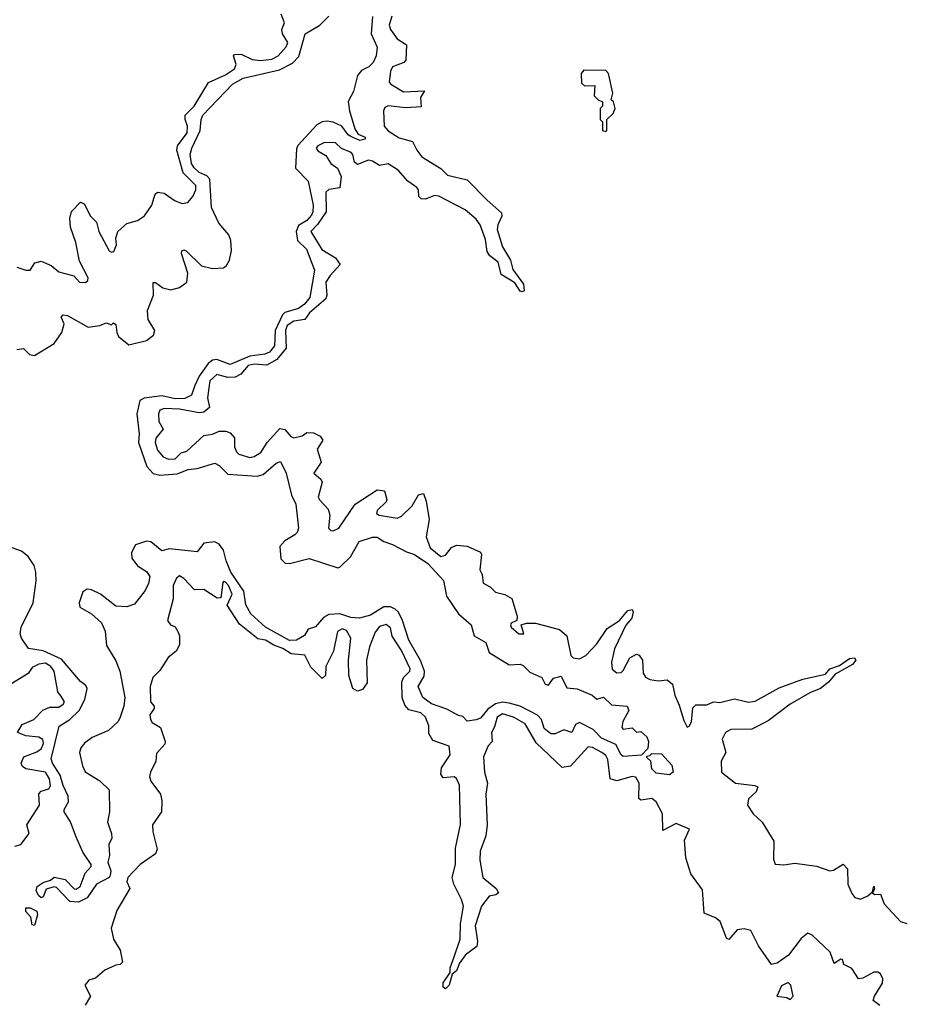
# Model space of a CAD drawing. Extents: x 2472589 to 2662339, y 701009 to 849030.
# Tile 370 of 406: x 2628168 to 2632199, y 750528 to 755009. Entities that reach past the tile are written whole.
import ezdxf

# ---------------------------------------------------------------- set-up
doc = ezdxf.new("R2010")
doc.units = 0

msp = doc.modelspace()

# ---------------------------------------------------------------- linework, layer by layer
at = {"layer": '0CON05XD'}
for points in [[(2629773.9, 755023.9), (2629766.7, 754945), (2629794.1, 754884.1), (2629790, 754845), (2629777.1, 754815), (2629756, 754795), (2629722.7, 754777.3), (2629704.4, 754755), (2629687.3, 754682.7), (2629663.3, 754636.7), (2629668.2, 754595), (2629692.4, 754512.4), (2629707.5, 754487.5), (2629740, 754475), (2629740, 754465), (2629715, 754460), (2629675, 754477.5), (2629662.9, 754485), (2629634, 754525), (2629595, 754543.1), (2629567, 754547), (2629545, 754544.5), (2629519.8, 754530.2), (2629433.3, 754436.7), (2629428, 754422), (2629422.8, 754332.8), (2629481.1, 754275), (2629503.2, 754165), (2629502.1, 754135), (2629495, 754119.4), (2629475, 754095.4), (2629437.3, 754072.7), (2629425.3, 754045), (2629432.1, 754005), (2629472.7, 753965), (2629508.7, 753868.7), (2629487.7, 753745), (2629463.6, 753715), (2629436.7, 753695), (2629375, 753676.2), (2629363.9, 753666.1), (2629330.3, 753595), (2629326.7, 753525), (2629305, 753496.2), (2629282.6, 753487.4), (2629215, 753477.6), (2629125, 753440.6), (2629065, 753463.2), (2629045, 753459.6), (2629025.7, 753444.3), (2628983.8, 753386.2), (2628965.3, 753345), (2628949.2, 753300.8), (2628919.2, 753285), (2628875, 753283.3), (2628815, 753297.4), (2628733.5, 753286.5), (2628714, 753276), (2628700.9, 753215), (2628710.8, 753125), (2628708.6, 753085), (2628746.3, 752976.3), (2628774.7, 752944.7), (2628805, 752936.4), (2628885, 752942.1), (2628935, 752962.9), (2628975, 752967.3), (2629055, 752990.8), (2629075, 752980.8), (2629115, 752940.5), (2629248.5, 752931.5), (2629275, 752938.9), (2629335, 752991.4), (2629355, 752998), (2629380.5, 752945), (2629404.2, 752845), (2629424.4, 752805), (2629436.2, 752695), (2629430, 752675), (2629420, 752665), (2629375, 752638.1), (2629351.2, 752611.2), (2629355.4, 752555.4), (2629376, 752536), (2629395, 752534.7), (2629485, 752557.6), (2629615, 752514.6), (2629625, 752517.9), (2629673.5, 752565), (2629713.3, 752635), (2629774, 752654), (2629795, 752653.8), (2629825, 752633.8), (2629865, 752621.2), (2629927.5, 752587.5), (2629965, 752574.6), (2630024.5, 752535), (2630097.3, 752457.3), (2630109.6, 752385), (2630164.3, 752305), (2630222.9, 752255), (2630235.7, 752205.7), (2630290, 752175), (2630305, 752130), (2630395, 752072.5), (2630445, 752076), (2630459.7, 752069.7), (2630490, 752040), (2630543.8, 752015), (2630560, 751985), (2630575, 751980), (2630597.7, 752012.3), (2630632.3, 752022.3), (2630658, 751968), (2630705, 751963.8), (2630772.5, 751935), (2630795, 751917.5), (2630825, 751926.7), (2630860.8, 751890.8), (2630932.5, 751885), (2630940, 751865), (2630912.5, 751815), (2630908.3, 751788.3), (2630915, 751780), (2630955, 751786.7), (2630975, 751767.5), (2630995, 751770), (2631022.5, 751745), (2631030, 751725), (2631027, 751693), (2630997.5, 751662.5), (2630915, 751656.7), (2630905, 751663.3), (2630880.8, 751710.8), (2630815, 751740), (2630778.5, 751778.5), (2630715, 751810.8), (2630698.1, 751801.9), (2630680, 751765), (2630645, 751776.7), (2630605, 751758.8), (2630585, 751758.8), (2630555, 751783.3), (2630542, 751825), (2630524.4, 751844.4), (2630445, 751884.4), (2630395, 751899.5), (2630365, 751903.2), (2630333.8, 751896.2), (2630299.1, 751870.9), (2630265, 751831.2), (2630245, 751823.3), (2630205, 751816.7), (2630185, 751837.5), (2630165, 751842), (2630112, 751872), (2630042, 751895), (2630002.5, 751925), (2629982, 751975), (2630008.3, 752021.7), (2630009.4, 752045), (2629992.5, 752092.5), (2629938.2, 752185), (2629908.8, 752278.8), (2629890.5, 752315), (2629877.1, 752327.1), (2629855, 752337.5), (2629825, 752337.2), (2629765, 752300), (2629713.9, 752286.1), (2629675, 752288.9), (2629625, 752305.4), (2629575, 752302.9), (2629550.7, 752289.3), (2629513.6, 752246.4), (2629480, 752235), (2629463.6, 752206.4), (2629427.5, 752185), (2629395, 752184.6), (2629285.7, 752245), (2629220, 752305), (2629196.2, 752346.2), (2629188.4, 752408.4), (2629129.3, 752495), (2629106.7, 752546.7), (2629095.5, 752595), (2629075, 752623.1), (2629055, 752633.5), (2629005, 752626.7), (2628975, 752587.5), (2628848.8, 752601.2), (2628815, 752592.5), (2628765, 752633.3), (2628745, 752636.2), (2628695, 752618.8), (2628676.7, 752585), (2628678.3, 752558.3), (2628703.6, 752523.6), (2628745, 752497.5), (2628760, 752475), (2628753.8, 752443.8), (2628738.5, 752411.5), (2628690.3, 752349.7), (2628655, 752337.5), (2628605, 752340.8), (2628534.7, 752394.7), (2628495, 752414.6), (2628475, 752418.2), (2628454.3, 752405.7), (2628437.7, 752355), (2628441.5, 752335), (2628494.4, 752305), (2628540, 752265), (2628556.3, 752226.3), (2628561.9, 752161.9), (2628605, 752091.9), (2628622.8, 752045), (2628646.2, 751925), (2628641.2, 751885), (2628624.5, 751835), (2628615.4, 751814.6), (2628572.5, 751775), (2628497.5, 751742.5), (2628462.8, 751717.2), (2628445.4, 751695), (2628440, 751675), (2628452.9, 751612.9), (2628466.2, 751586.2), (2628532, 751545), (2628574.1, 751504.1), (2628576.2, 751405), (2628567.3, 751357.3), (2628586, 751305), (2628586.2, 751285), (2628574, 751255), (2628576.1, 751206.1), (2628568.6, 751175), (2628582.5, 751135), (2628580, 751115), (2628574.4, 751105.6), (2628517.5, 751075), (2628475, 751012.5), (2628435, 750993.8), (2628396.4, 750996.4), (2628335, 751060), (2628325, 751063.3), (2628288.3, 751051.7), (2628275, 751017.5), (2628265, 751013.3), (2628255, 751022.5), (2628242.5, 751045), (2628247.5, 751065), (2628275, 751082.5), (2628307, 751093), (2628325, 751107.5), (2628375, 751095.8), (2628415, 751053.3), (2628425, 751052.5), (2628442.5, 751065), (2628466.2, 751125), (2628492.5, 751155), (2628493.3, 751165), (2628455, 751221.2), (2628423.2, 751293.2), (2628398.2, 751358.2), (2628370, 751405), (2628370, 751415), (2628390.4, 751449.6), (2628388.7, 751475), (2628365, 751524.3), (2628351.2, 751571.2), (2628317.3, 751625), (2628311.2, 751645), (2628346.5, 751793.5), (2628395, 751824.6), (2628438.5, 751865), (2628463.8, 751916.2), (2628474.1, 751965), (2628468.5, 751978.5), (2628445, 751998.1), (2628358.5, 752098.5), (2628275, 752137.2), (2628207.3, 752147.3), (2628175.6, 752195), (2628169.4, 752215), (2628173.8, 752245), (2628228.4, 752355), (2628242.6, 752455), (2628241.2, 752495), (2628233.1, 752525), (2628206.3, 752566.3), (2628175, 752590), (2628134, 752605)], [(2628155, 753508.5), (2628185, 753512.5), (2628212, 753485), (2628235, 753481.1), (2628323.8, 753535), (2628360, 753585), (2628369.2, 753625), (2628356.7, 753655), (2628365, 753666.7), (2628385, 753662.5), (2628479.3, 753609.3), (2628532.3, 753617.7), (2628560.5, 753629.5), (2628585, 753621.2), (2628595, 753630), (2628605, 753622.5), (2628609.4, 753585), (2628617.6, 753567.6), (2628665, 753530), (2628745, 753549.5), (2628776, 753574), (2628782.5, 753595), (2628752.2, 753645), (2628750, 753685), (2628776.4, 753755), (2628775, 753812.5), (2628785, 753813.8), (2628818.4, 753788.4), (2628855, 753780), (2628895, 753790.4), (2628927.9, 753815), (2628932.5, 753855), (2628903.3, 753945), (2628905, 753957.5), (2628915, 753962.5), (2628925, 753956.7), (2628995, 753889.2), (2629045, 753877.5), (2629095, 753879.5), (2629108.9, 753891.1), (2629122.2, 753915), (2629131.3, 753958.7), (2629129, 754005), (2629119.4, 754029.4), (2629073.7, 754083.7), (2629040.4, 754155), (2629032.9, 754282.9), (2629018.7, 754298.7), (2628985, 754314.1), (2628961.2, 754335), (2628949.3, 754355), (2628944, 754395), (2628950.4, 754425), (2628989.2, 754505), (2628993.2, 754555), (2629000.8, 754575), (2629136.9, 754715), (2629185, 754743.8), (2629349.4, 754780.6), (2629408.7, 754811.3), (2629437.9, 754842.1), (2629467.1, 754945), (2629534, 754985), (2629574.4, 755025.6)], [(2629861.1, 755025), (2629848.9, 754985), (2629855, 754964), (2629885, 754922.5), (2629928.8, 754895), (2629925.8, 754825), (2629916.2, 754813.8), (2629865, 754794), (2629855.6, 754775), (2629848.8, 754725), (2629856.2, 754715), (2629915, 754681.5), (2630010, 754685), (2629992, 754655), (2629995, 754612.5), (2629925, 754607.5), (2629845, 754616.5), (2629829.7, 754610.3), (2629822.9, 754595), (2629826.5, 754525), (2629845, 754503.6), (2629895, 754471.5), (2629956.2, 754455), (2629974.5, 754415), (2629997.8, 754385), (2630085, 754332.2), (2630115, 754301.5), (2630205, 754280), (2630295, 754187.1), (2630360.7, 754130.7), (2630362.2, 754115), (2630343.6, 754075), (2630340.9, 754055), (2630364.4, 753975), (2630401.4, 753915), (2630412.1, 753872.1), (2630461.1, 753805), (2630464, 753776), (2630455, 753770), (2630445, 753774.2), (2630422, 753812), (2630359.1, 753849.1), (2630345.3, 753905.3), (2630308.1, 753935), (2630294.6, 753955), (2630288.1, 754008.1), (2630263.8, 754075), (2630245, 754101.5), (2630195, 754144.6), (2630075, 754206.1), (2630055, 754208.8), (2630015, 754193.1), (2629994.5, 754194.5), (2629984.5, 754204.5), (2629982.5, 754235), (2629975.8, 754245.8), (2629934.8, 754274.8), (2629889.6, 754325), (2629845, 754352.9), (2629805, 754345.6), (2629774, 754365), (2629755, 754369.6), (2629705, 754350), (2629690.9, 754360.9), (2629684.3, 754395), (2629675.8, 754405), (2629632.5, 754422.5), (2629605, 754449.2), (2629555, 754450), (2629524.2, 754435.8), (2629517.5, 754425), (2629525, 754412.5), (2629561.7, 754391.7), (2629583.8, 754355), (2629614.2, 754334.2), (2629631.2, 754295), (2629625, 754243.3), (2629575, 754236.2), (2629561.2, 754225), (2629562.1, 754135), (2629523, 754077), (2629492.5, 754045), (2629542.6, 753962.6), (2629604.3, 753925), (2629626.2, 753895), (2629580.4, 753845), (2629561.5, 753815), (2629565.5, 753755), (2629561.1, 753738.9), (2629487.1, 753675), (2629465.8, 753644.2), (2629415, 753637.9), (2629385, 753617.5), (2629377.1, 753595), (2629379.7, 753515), (2629337.9, 753462.1), (2629292.8, 753437.2), (2629235, 753440.8), (2629206.9, 753435), (2629174.1, 753395.9), (2629147.6, 753382.4), (2629115, 753381.5), (2629065, 753394.4), (2629032.9, 753365), (2629022, 753288), (2629030.8, 753245), (2629005, 753223.3), (2628985, 753220.5), (2628895, 753237.1), (2628825, 753239.2), (2628805, 753232.5), (2628798.8, 753215), (2628800.7, 753180.7), (2628821.2, 753145), (2628787.1, 753105), (2628784.4, 753085), (2628795, 753050), (2628820.5, 753020.5), (2628845, 753008.8), (2628875, 753011.2), (2628902.2, 753037.8), (2628928, 753045), (2629005, 753116.2), (2629045, 753122.5), (2629075, 753136.2), (2629105.9, 753135.9), (2629125, 753128.8), (2629145.6, 753105.6), (2629144.6, 753065), (2629155, 753042), (2629165, 753032.5), (2629215, 753017.5), (2629235, 753021.4), (2629265, 753040), (2629294.7, 753085.3), (2629351.2, 753148.8), (2629375, 753143.8), (2629401.7, 753111.7), (2629415, 753106), (2629452.5, 753115), (2629475, 753130), (2629505, 753128.8), (2629535, 753113.3), (2629546.7, 753095), (2629522, 753055), (2629539.2, 752995), (2629506.7, 752945), (2629537.7, 752917.7), (2629543.8, 752905), (2629526.1, 752836.1), (2629533, 752823), (2629572, 752782), (2629579.2, 752755), (2629573.8, 752695), (2629584.1, 752684.1), (2629595, 752683.3), (2629620, 752695), (2629695, 752804.4), (2629795, 752870), (2629827.5, 752865), (2629838.8, 752825), (2629835.7, 752814.3), (2629795, 752776.2), (2629792, 752762), (2629804.4, 752754.4), (2629885, 752740.8), (2629905, 752750), (2629953.6, 752796.4), (2629983, 752847), (2630005, 752852.5), (2630017.9, 752817.9), (2630031.2, 752735), (2630017.1, 752655), (2630035.7, 752605), (2630085, 752565.8), (2630105, 752572.5), (2630132.5, 752607.5), (2630155, 752618.2), (2630203.8, 752613.8), (2630265, 752585.8), (2630270, 752575), (2630261.9, 752505), (2630272, 752485), (2630277.5, 752445), (2630308.3, 752428.3), (2630333.9, 752403.9), (2630375, 752393.3), (2630407.5, 752375), (2630432.5, 752295)], [(2629360, 754965), (2629373.3, 754995), (2629357.5, 755035)], [(2628155, 753883.3), (2628195, 753870), (2628215, 753870), (2628236.7, 753903.3), (2628265, 753910), (2628311.2, 753891.2), (2628345, 753862), (2628413.3, 753843.3), (2628440, 753815), (2628467, 753813), (2628477.7, 753822.3), (2628478.8, 753835), (2628440.3, 753910.3), (2628422.5, 753995), (2628399.2, 754065), (2628396.2, 754105), (2628403.8, 754136.2), (2628445, 754178.8), (2628460.5, 754170.5), (2628490, 754115), (2628517.5, 754087.5), (2628528.5, 754045), (2628575, 753958), (2628585, 753951.2), (2628596, 753954), (2628608.6, 753985), (2628605.7, 754015), (2628614.4, 754045.6), (2628655, 754081.2), (2628704.2, 754095.8), (2628735, 754116.2), (2628769.4, 754165), (2628784.3, 754215), (2628795, 754224), (2628825, 754220), (2628875.4, 754185.4), (2628907.5, 754172.5), (2628932.3, 754177.7), (2628955, 754204), (2628969.6, 754235), (2628970, 754255), (2628911.7, 754311.7), (2628882.4, 754415), (2628885.4, 754435), (2628930.3, 754495), (2628931.8, 754525), (2628920.4, 754555), (2628920, 754575), (2628961.8, 754615), (2629026.2, 754723.8), (2629105, 754758.2), (2629145.4, 754785), (2629153.1, 754805), (2629140, 754845), (2629145, 754851.2), (2629175, 754852.5), (2629225, 754828.2), (2629263.1, 754823.1), (2629315, 754828.9), (2629344.4, 754845), (2629380.8, 754885), (2629388, 754905), (2629364, 754945), (2629360, 754965)], [(2630835, 754500), (2630840, 754505), (2630840, 754555), (2630868.3, 754581.7), (2630877.5, 754605), (2630870, 754635), (2630860, 754645), (2630867.5, 754675), (2630847.5, 754765), (2630835, 754777.5), (2630735, 754780), (2630722.5, 754765), (2630725, 754720), (2630738.3, 754708.3), (2630785, 754710), (2630783, 754663), (2630800, 754645), (2630820, 754635), (2630820, 754615), (2630810, 754605), (2630810, 754555), (2630820, 754545), (2630820, 754505), (2630835, 754500)], [(2629066.2, 752376.2), (2629005, 752415.7), (2628962.5, 752415), (2628915, 752466.2), (2628895, 752477.5), (2628881.7, 752468.3), (2628866.7, 752435), (2628866.1, 752373.9), (2628840, 752275), (2628853.3, 752255), (2628875.9, 752245.9), (2628888, 752225), (2628894.2, 752205), (2628894.3, 752165), (2628880, 752135), (2628843, 752107), (2628805, 752047.5), (2628774.2, 752015.8), (2628761.2, 751975), (2628763.3, 751905), (2628780, 751885), (2628780, 751875), (2628760, 751845), (2628763.3, 751825), (2628770.7, 751810.7), (2628808.3, 751788.3), (2628830, 751725), (2628828.3, 751711.7), (2628790.5, 751669.5), (2628787.1, 751635), (2628762.5, 751585), (2628758.9, 751565), (2628763.8, 751543.8), (2628808.6, 751485), (2628814.5, 751455), (2628812.5, 751405), (2628771.4, 751345), (2628773.4, 751313.4), (2628794, 751235), (2628785, 751213.8), (2628715.4, 751164.6), (2628660.5, 751105), (2628655.5, 751085), (2628669.2, 751055), (2628610.3, 750955), (2628584.6, 750875), (2628594.7, 750824.7), (2628624.4, 750775), (2628635, 750720), (2628625, 750710), (2628605, 750706.7), (2628555, 750683.3), (2628512, 750648), (2628481.7, 750638.3), (2628463.3, 750615), (2628490, 750565), (2628466.2, 750525)], [(2632083, 750523), (2632052.7, 750545), (2632057.9, 750565), (2632094.1, 750625), (2632096.6, 750645), (2632085, 750667.1), (2632074.1, 750674.1), (2632055, 750674), (2632005, 750647.1), (2631985, 750644.3), (2631955, 750690.9), (2631919.5, 750709.5), (2631912.5, 750732.5), (2631905, 750733.3), (2631875, 750713.3), (2631856.2, 750766.2), (2631775, 750843.1), (2631755, 750852.2), (2631725, 750828.5), (2631667.5, 750752.5), (2631615, 750715.4), (2631589.1, 750709.1), (2631529.8, 750795), (2631495, 750863.5), (2631465, 750871.3), (2631432.8, 750867.2), (2631395, 750823.8), (2631385, 750830), (2631355.5, 750905.5), (2631335, 750921.6), (2631283, 750943), (2631275, 751048.8), (2631222.2, 751122.2), (2631199.4, 751195), (2631193.3, 751275), (2631216.7, 751325), (2631155, 751351.2), (2631095, 751320), (2631093.1, 751395), (2631065, 751449.5), (2631045, 751465.5), (2630995, 751458), (2630986.2, 751465), (2630987.5, 751535), (2630971.5, 751561.5), (2630955, 751564.6), (2630885.4, 751545.4), (2630854.6, 751554.6), (2630845, 751642), (2630835, 751660.5), (2630817.8, 751675), (2630775, 751696.9), (2630755, 751700.5), (2630675, 751612.5), (2630636.7, 751606.7), (2630519, 751719), (2630468.2, 751805), (2630415, 751834.7), (2630365, 751850.6), (2630340.3, 751835), (2630328.9, 751791.1), (2630314.6, 751765), (2630318.6, 751725), (2630299.6, 751705), (2630279.2, 751655), (2630283.4, 751585), (2630296.2, 751535), (2630289.4, 751485), (2630294.7, 751344.7), (2630288.8, 751295), (2630264.2, 751225), (2630262.4, 751185), (2630275.4, 751105), (2630336, 751055), (2630346.7, 751035), (2630335, 751026.2), (2630305, 751021.2), (2630270, 750975), (2630240, 750885), (2630251.5, 750815), (2630248, 750792), (2630196.7, 750753.3), (2630169.2, 750715), (2630155, 750681.2), (2630136.7, 750665), (2630121.9, 750615), (2630105, 750598), (2630095.8, 750605.8), (2630094.5, 750625.5), (2630127.5, 750672.5), (2630126.2, 750695), (2630145.6, 750745), (2630172.5, 750825), (2630173.3, 750896.7), (2630187.5, 750975), (2630178.8, 751005), (2630142.9, 751075), (2630136, 751105), (2630151.6, 751165), (2630151.5, 751238.5), (2630173.5, 751346.5), (2630169, 751525), (2630155.2, 751555.2), (2630145, 751563.6), (2630095, 751559.2), (2630084.4, 751575), (2630087.5, 751605), (2630126.8, 751663.2), (2630123, 751703), (2630048.5, 751728.5), (2630030.5, 751760.5), (2630030, 751795), (2630014.2, 751835), (2629993.8, 751855), (2629938.3, 751868.3), (2629919.9, 751889.9), (2629908.8, 751925), (2629906.2, 751995), (2629914.7, 752015.3), (2629943.5, 752045), (2629945.3, 752055), (2629905, 752138.1), (2629863.3, 752203.3), (2629855, 752241.2), (2629835, 752257.1), (2629805, 752248.1), (2629785, 752222.5), (2629760, 752155), (2629746.2, 752095), (2629749.3, 751990.7), (2629728.3, 751961.7), (2629705, 751953.3), (2629683.3, 751965), (2629666.2, 752025), (2629664.2, 752095), (2629674.6, 752195), (2629655, 752229.1), (2629635, 752236.4), (2629613.5, 752225), (2629595.6, 752135), (2629560.8, 752065), (2629559.2, 752025), (2629545, 752011.2), (2629493, 752063), (2629465, 752117.8), (2629402.6, 752122.6), (2629365, 752148), (2629325, 752162.2), (2629286.2, 752185), (2629251.7, 752191.7), (2629167.9, 752257.9), (2629112.5, 752345), (2629134.4, 752395), (2629118.1, 752435), (2629105, 752450), (2629095, 752452.5), (2629092.7, 752447.3), (2629082.5, 752377.5), (2629066.2, 752376.2)], [(2630432.5, 752295), (2630430, 752275), (2630405, 752262.5), (2630401.2, 752255), (2630404, 752245), (2630440, 752215), (2630462.5, 752215), (2630450, 752255), (2630475, 752262.5), (2630515, 752262.5), (2630625, 752233.8), (2630657.5, 752205), (2630676.7, 752115), (2630687.5, 752105), (2630715, 752100), (2630743.7, 752116.3), (2630795, 752168.9), (2630840.9, 752239.1), (2630898.1, 752275), (2630935, 752320.6), (2630955, 752325.7), (2630960, 752315), (2630953.5, 752285), (2630926.4, 752253.6), (2630874.6, 752145.4), (2630861.1, 752085), (2630865, 752053.3), (2630885, 752037.1), (2630905, 752038), (2630915, 752046.7), (2630944.4, 752105.6), (2630975, 752122.5), (2630987.9, 752117.9), (2631003.1, 752095), (2631005.6, 752035.6), (2631016.7, 752016.7), (2631035, 752007.1), (2631075, 752000.8), (2631115, 752005.7), (2631139.2, 751985), (2631149.1, 751935), (2631170, 751890), (2631189.9, 751819.9), (2631205, 751790), (2631215, 751793.8), (2631226, 751814), (2631231.8, 751878.2), (2631245, 751891.4), (2631295, 751890.6), (2631325, 751904.3), (2631355, 751902.5), (2631421.3, 751918.7), (2631485, 751903.6), (2631515, 751907.9), (2631625, 751969.1), (2631732, 752008), (2631835, 752030.8), (2631855, 752055.6), (2631899.5, 752070.5), (2631945, 752102), (2631967.5, 752105), (2631973.8, 752095), (2631958.8, 752075), (2631879.1, 752030.9), (2631849.4, 751995), (2631813.1, 751965), (2631763.7, 751946.3), (2631675.2, 751894.8), (2631575, 751818.2), (2631499.9, 751780.1), (2631405, 751779.6), (2631380.5, 751765), (2631364.5, 751735), (2631381.9, 751675), (2631360.8, 751635), (2631362, 751585), (2631425, 751535.4), (2631514.4, 751524.4), (2631527.8, 751517.8), (2631520, 751495), (2631485, 751462.9), (2631480, 751435), (2631505.5, 751395), (2631546.7, 751356.7), (2631600.7, 751270.7), (2631598.8, 751188.8), (2631606.8, 751166.8), (2631645, 751163.1), (2631695, 751170.4), (2631795, 751156.9), (2631855, 751135.7), (2631871.3, 751138.7), (2631915.8, 751165.8), (2631935.5, 751145.5), (2631937.1, 751075), (2631955, 751032.5), (2631968.9, 751015), (2631995, 751007.5), (2632028.3, 751021.7), (2632050, 751040), (2632055.8, 751065.8), (2632058.3, 751051.7), (2632050, 751035), (2632058.3, 751028.3), (2632085, 751030), (2632102.5, 750985), (2632176.2, 750905), (2632205, 750895.8)], [(2628145, 751247.5), (2628173.3, 751255), (2628210, 751305), (2628200, 751345), (2628257.3, 751435), (2628254.3, 751485.7), (2628265, 751498.8), (2628300.5, 751509.5), (2628307.4, 751522.6), (2628303.6, 751555), (2628285, 751585.4), (2628195, 751600), (2628180.8, 751610.8), (2628174.5, 751625), (2628186.2, 751653.8), (2628245, 751676.9), (2628265, 751691.5), (2628275.9, 751715), (2628273.3, 751733.3), (2628255, 751743.9), (2628195, 751749.6), (2628157.5, 751765), (2628178.8, 751801.2), (2628232, 751825), (2628273.4, 751866.6), (2628305, 751880), (2628345, 751880.8), (2628365, 751894.2), (2628372, 751905), (2628357.8, 751927.8), (2628340.8, 751950.8), (2628324, 752045), (2628310, 752065), (2628285, 752080.8), (2628255, 752075.6), (2628225, 752061.2), (2628206.5, 752033.5), (2628115, 751977.5)], [(2631125, 751572.5), (2631065, 751580), (2631045, 751600), (2631040, 751635), (2631021.7, 751651.7), (2631021.7, 751658.3), (2631035, 751660), (2631045, 751670), (2631088.3, 751668.3), (2631136.4, 751616.4), (2631142.5, 751585), (2631125, 751572.5)], [(2628235, 750887.5), (2628225, 750890), (2628217.5, 750925), (2628195, 750950), (2628195, 750967.5), (2628215, 750966.7), (2628245, 750952.5), (2628249.2, 750935), (2628235, 750887.5)], [(2631675, 750550), (2631687.5, 750565), (2631677.5, 750615), (2631665, 750627.5), (2631635, 750612.5), (2631613.8, 750565), (2631659.3, 750559.3), (2631675, 750550)]]:
    msp.add_lwpolyline(points, dxfattribs=at)

doc.saveas('drawing.dxf')
